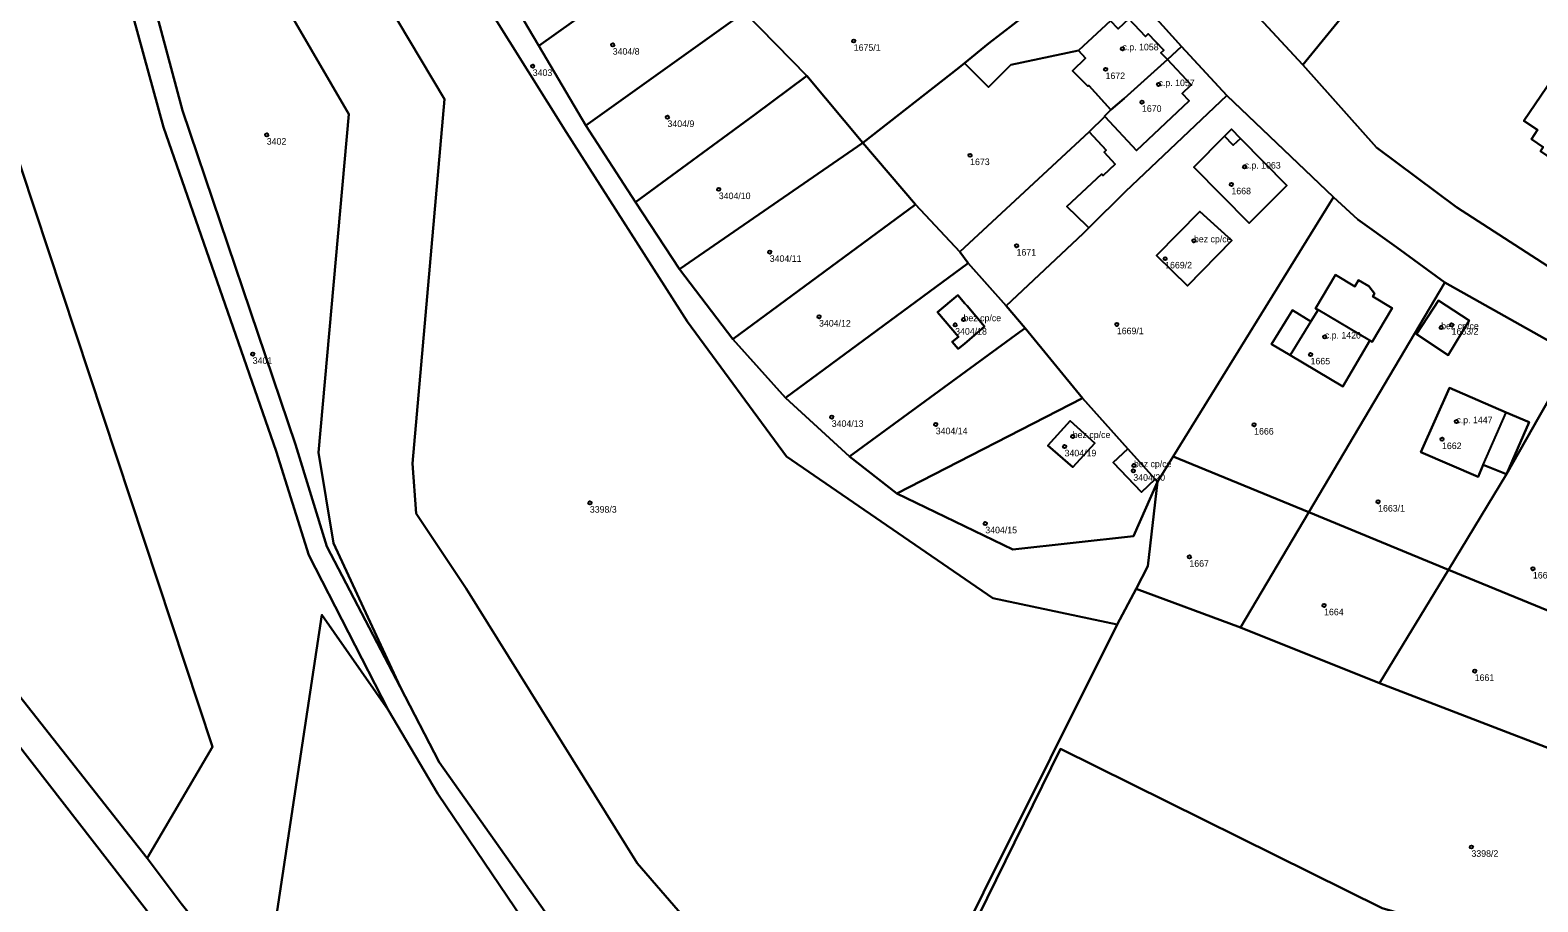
# Model space of a CAD drawing. Extents: x -878211 to -870363, y -1058464 to -1052522.
# Drawn here: x -875408.6 to -875179, y -1055743.2 to -1055610.5 of the extents above; entities that cross this region are included whole.
import ezdxf

# ---------------------------------------------------------------- set-up
doc = ezdxf.new("R2010")
doc.units = 0
for name, color, linetype in [('Definiční body', 7, 'Continuous'), ('Polygon budovy', 7, 'Continuous'), ('Polygon parcely', 7, 'Continuous')]:
    doc.layers.add(name, color=color, linetype=linetype)

msp = doc.modelspace()

# ---------------------------------------------------------------- linework, layer by layer
at = {"layer": 'Definiční body'}
for centre in [(-875319.91, -1055612.78994), (-875283.2, -1055612.18994), (-875242.28, -1055613.35994), (-875332.09, -1055616.01994), (-875244.86, -1055616.49994), (-875236.79, -1055618.80994), (-875239.31, -1055621.47994), (-875311.57, -1055623.78994), (-875372.59, -1055626.47994), (-875265.48, -1055629.58994), (-875223.69, -1055631.35994), (-875225.69, -1055634.02994), (-875303.75, -1055634.76994), (-875258.41, -1055643.35994), (-875231.4, -1055642.58994), (-875295.99, -1055644.31994), (-875235.78, -1055645.31994), (-875288.49, -1055654.16994), (-875266.49, -1055654.59994), (-875267.76, -1055655.39994), (-875243.14, -1055655.32994), (-875211.47, -1055657.22994), (-875193.75, -1055655.80994), (-875192.16, -1055655.39994), (-875374.73, -1055659.83994), (-875213.64, -1055659.92994), (-875286.55, -1055669.43994), (-875270.71, -1055670.55994), (-875222.23, -1055670.60994), (-875191.43, -1055670.11994), (-875249.85, -1055672.37994), (-875193.62, -1055672.81994), (-875251.1, -1055673.92994), (-875240.63, -1055677.63994), (-875240.54, -1055676.80994), (-875323.39, -1055682.49994), (-875203.35, -1055682.32994), (-875263.17, -1055685.63994), (-875232.09, -1055690.72994), (-875179.78, -1055692.51994), (-875211.58, -1055698.10994), (-875188.64, -1055708.10994), (-875189.14, -1055734.87994)]:
    msp.add_circle(centre, 0.25, dxfattribs=at)
at = {"layer": 'Polygon budovy'}
for points in [[(-875247.91, -1055614.8), (-875249.91, -1055616.71), (-875247.54, -1055619.08), (-875247.39, -1055618.95), (-875244.03, -1055622.65), (-875242.04, -1055620.93), (-875235.45, -1055615.01), (-875236.42, -1055613.98), (-875235.96, -1055613.6), (-875238.36, -1055611.09), (-875238.79, -1055611.49), (-875241.3, -1055608.8), (-875242.94, -1055610.35), (-875244.1, -1055609.14), (-875248.99, -1055613.64)], [(-875242.04, -1055620.93), (-875244.03, -1055622.65), (-875245.03, -1055623.63), (-875244.96, -1055623.7), (-875240.14, -1055628.86), (-875232.12, -1055621.31), (-875233.19, -1055620.18), (-875231.83, -1055618.86), (-875235.45, -1055615.01)], [(-875171.01, -1055622), (-875170.09, -1055620.6), (-875172.74, -1055618.78), (-875174.78, -1055617.43), (-875175.69, -1055618.78), (-875176.87, -1055618.02), (-875181.14, -1055624.33), (-875179.07, -1055625.73), (-875180.01, -1055627.12), (-875178.2, -1055628.33), (-875178.63, -1055628.94), (-875174.11, -1055632.03), (-875172.36, -1055629.44), (-875171.09, -1055630.27), (-875168.45, -1055626.38), (-875169.74, -1055625.54), (-875168.46, -1055623.68)], [(-875226.73, -1055626.67), (-875231.41, -1055631.4), (-875223, -1055639.94), (-875217.23, -1055634.18), (-875224.29, -1055627.01), (-875225.43, -1055628.07)], [(-875230.48, -1055638.14), (-875237.11, -1055644.86), (-875232.36, -1055649.44), (-875225.65, -1055642.56)], [(-875270.44, -1055653.46), (-875267.25, -1055657.22), (-875268.23, -1055658), (-875267.31, -1055659.06), (-875266.34, -1055658.28), (-875263.28, -1055655.63), (-875265.95, -1055652.52), (-875266.28, -1055652.13), (-875267.36, -1055650.86)], [(-875197.49, -1055656.8), (-875192.7, -1055660), (-875189.47, -1055654.74), (-875194.15, -1055651.68)], [(-875213.61, -1055654.91), (-875216.72, -1055660), (-875208.7, -1055664.79), (-875204.61, -1055657.78), (-875212.5, -1055653.09)], [(-875187.33, -1055676.7), (-875183.84, -1055668.76), (-875192.5, -1055664.98), (-875196.83, -1055674.77), (-875188.12, -1055678.52)], [(-875249.82, -1055677.08), (-875246.51, -1055673.43), (-875250.27, -1055670), (-875253.67, -1055673.76)], [(-875243.69, -1055676.34), (-875239.4, -1055680.86), (-875237.31, -1055678.87), (-875241.45, -1055674.25)]]:
    msp.add_lwpolyline(points, close=True, dxfattribs=at)
at = {"layer": 'Polygon parcely'}
for points in [[(-875443.98, -1055539.81), (-875461.62, -1055515.36), (-875499.72, -1055536.63), (-875496.69, -1055458.9), (-875514.65, -1055442.42), (-875574.53, -1055507.01), (-875501.22, -1055596.49), (-875390.8, -1055736.59), (-875380.85, -1055719.64), (-875412.08, -1055625.28)], [(-875362.12, -1055775.12), (-875349.22, -1055786.91), (-875314.25, -1055813.55), (-875292.16, -1055822.21), (-875294.8, -1055816.16), (-875311.76, -1055810.06), (-875341.09, -1055784.42), (-875373.2, -1055759.08), (-875385.64, -1055743.48), (-875390.8, -1055736.59), (-875501.22, -1055596.49), (-875574.53, -1055507.01), (-875577.27, -1055509.48), (-875503.78, -1055599.06), (-875389.7, -1055746.06), (-875387.64, -1055748.85), (-875382.59, -1055754.05)], [(-875389.42, -1055607.79), (-875385.4, -1055622.75), (-875368.2, -1055673.6), (-875363.44, -1055689.12), (-875352.29, -1055710.48), (-875362.44, -1055688.65), (-875364.72, -1055674.85), (-875360.08, -1055623.35), (-875379.98, -1055589.11), (-875394.87, -1055571.44)], [(-875308.49, -1055596.74), (-875317.45, -1055585.45), (-875338.8, -1055599.93), (-875331.17, -1055612.92)], [(-875238.71, -1055589.33), (-875230.72, -1055598.65), (-875214.82, -1055615.84), (-875201.43, -1055599.39), (-875209.44, -1055587.3), (-875213.74, -1055590.09), (-875215.54, -1055587.32), (-875216.54, -1055587.67), (-875223.88, -1055593.62), (-875229.83, -1055586.3), (-875231.59, -1055584.13)], [(-875281.84, -1055627.68), (-875267.14, -1055616.21), (-875266.32, -1055615.54), (-875262.68, -1055612.58), (-875259.36, -1055610.04), (-875245.63, -1055599.34), (-875249.96, -1055593.16), (-875252.67, -1055594.96), (-875260.16, -1055600.07), (-875267.98, -1055605.21), (-875278.2, -1055592.08), (-875301.23, -1055605.76), (-875299.84, -1055607.79), (-875290.37, -1055617.49)], [(-875299.84, -1055607.79), (-875301.23, -1055605.76), (-875308.49, -1055596.74), (-875331.17, -1055612.92), (-875324.01, -1055625.05)], [(-875262.69, -1055619.21), (-875259.3, -1055615.8), (-875248.99, -1055613.64), (-875247.91, -1055614.8), (-875249.91, -1055616.71), (-875247.54, -1055619.08), (-875247.39, -1055618.95), (-875244.03, -1055622.65), (-875242.04, -1055620.93), (-875235.45, -1055615.01), (-875233.28, -1055613.03), (-875245.63, -1055599.34), (-875259.36, -1055610.04), (-875262.68, -1055612.58), (-875266.32, -1055615.54)], [(-875298.3, -1055623.41), (-875290.37, -1055617.49), (-875299.84, -1055607.79), (-875324.01, -1055625.05), (-875316.43, -1055636.74)], [(-875244.96, -1055623.7), (-875247.35, -1055626.03), (-875244.75, -1055628.8), (-875245.06, -1055629.1), (-875243.38, -1055630.93), (-875245.24, -1055632.66), (-875245.45, -1055632.44), (-875250.75, -1055637.37), (-875247.7, -1055640.31), (-875247.41, -1055640.63), (-875241.84, -1055635.08), (-875226.41, -1055620.51), (-875233.28, -1055613.03), (-875235.45, -1055615.01), (-875242.04, -1055620.93), (-875244.03, -1055622.65), (-875245.03, -1055623.63)], [(-875267.05, -1055644.26), (-875247.35, -1055626.03), (-875244.96, -1055623.7), (-875245.03, -1055623.63), (-875244.03, -1055622.65), (-875247.39, -1055618.95), (-875247.54, -1055619.08), (-875249.91, -1055616.71), (-875247.91, -1055614.8), (-875248.99, -1055613.64), (-875259.3, -1055615.8), (-875262.69, -1055619.21), (-875266.32, -1055615.54), (-875267.14, -1055616.21), (-875281.84, -1055627.68), (-875273.79, -1055637.06)], [(-875158.27, -1055620.91), (-875169.36, -1055615.11), (-875172.74, -1055618.78), (-875174.78, -1055617.43), (-875175.69, -1055618.78), (-875176.87, -1055618.02), (-875181.14, -1055624.33), (-875179.07, -1055625.73), (-875180.01, -1055627.12), (-875178.2, -1055628.33), (-875178.63, -1055628.94), (-875174.11, -1055632.03), (-875160.62, -1055641.25), (-875158.86, -1055637.86), (-875154.44, -1055627.95), (-875152.39, -1055624.07), (-875152.91, -1055623.79)], [(-875309.75, -1055646.93), (-875281.84, -1055627.68), (-875290.37, -1055617.49), (-875298.3, -1055623.41), (-875316.43, -1055636.74)], [(-875237.31, -1055678.87), (-875236.93, -1055679.29), (-875234.57, -1055675.42), (-875210.14, -1055635.95), (-875226.41, -1055620.51), (-875241.84, -1055635.08), (-875247.41, -1055640.63), (-875248.29, -1055641.51), (-875259.99, -1055652.51), (-875257.08, -1055655.9), (-875248.37, -1055666.55), (-875241.45, -1055674.25)], [(-875265.78, -1055646.03), (-875259.99, -1055652.51), (-875248.29, -1055641.51), (-875247.41, -1055640.63), (-875247.7, -1055640.31), (-875250.75, -1055637.37), (-875245.45, -1055632.44), (-875245.24, -1055632.66), (-875243.38, -1055630.93), (-875245.06, -1055629.1), (-875244.75, -1055628.8), (-875247.35, -1055626.03), (-875267.05, -1055644.26)], [(-875226.73, -1055626.67), (-875225.66, -1055625.59), (-875224.29, -1055627.01), (-875217.23, -1055634.18), (-875223, -1055639.94), (-875231.41, -1055631.4)], [(-875226.73, -1055626.67), (-875231.41, -1055631.4), (-875223, -1055639.94), (-875217.23, -1055634.18), (-875224.29, -1055627.01), (-875225.66, -1055625.59)], [(-875301.64, -1055657.59), (-875273.79, -1055637.06), (-875281.84, -1055627.68), (-875309.75, -1055646.93)], [(-875210.14, -1055635.95), (-875234.57, -1055675.42), (-875213.89, -1055683.93), (-875193.17, -1055648.96), (-875200.57, -1055643.59), (-875206.42, -1055639.34)], [(-875265.78, -1055646.03), (-875267.05, -1055644.26), (-875273.79, -1055637.06), (-875301.64, -1055657.59), (-875293.59, -1055666.52)], [(-875237.11, -1055644.86), (-875230.48, -1055638.14), (-875225.65, -1055642.56), (-875232.36, -1055649.44)], [(-875237.11, -1055644.86), (-875232.36, -1055649.44), (-875225.65, -1055642.56), (-875230.48, -1055638.14)], [(-875283.87, -1055675.45), (-875257.96, -1055656.53), (-875257.08, -1055655.9), (-875259.99, -1055652.51), (-875265.78, -1055646.03), (-875293.59, -1055666.52)], [(-875209.85, -1055647.78), (-875206.88, -1055649.54), (-875206.33, -1055648.58), (-875204.76, -1055649.52), (-875203.9, -1055650.64), (-875204.18, -1055651.1), (-875201.21, -1055652.85), (-875204.24, -1055658), (-875204.61, -1055657.78), (-875208.7, -1055664.79), (-875216.72, -1055660), (-875219.58, -1055658.36), (-875216.41, -1055653.18), (-875213.61, -1055654.91), (-875212.5, -1055653.09), (-875212.89, -1055652.92)], [(-875209.85, -1055647.78), (-875212.89, -1055652.92), (-875212.5, -1055653.09), (-875213.61, -1055654.91), (-875216.41, -1055653.18), (-875219.58, -1055658.36), (-875216.72, -1055660), (-875208.7, -1055664.79), (-875204.61, -1055657.78), (-875204.24, -1055658), (-875201.21, -1055652.85), (-875204.18, -1055651.1), (-875203.9, -1055650.64), (-875204.76, -1055649.52), (-875206.33, -1055648.58), (-875206.88, -1055649.54)], [(-875183.8, -1055678.13), (-875178.87, -1055669.44), (-875173.49, -1055660), (-875193.17, -1055648.96), (-875213.89, -1055683.93), (-875192.63, -1055692.67)], [(-875266.28, -1055652.13), (-875267.36, -1055650.86), (-875270.44, -1055653.46), (-875267.25, -1055657.22), (-875268.23, -1055658), (-875267.31, -1055659.06), (-875266.34, -1055658.28), (-875263.28, -1055655.63), (-875265.95, -1055652.52)], [(-875266.28, -1055652.13), (-875265.95, -1055652.52), (-875263.28, -1055655.63), (-875266.34, -1055658.28), (-875267.31, -1055659.06), (-875268.23, -1055658), (-875267.25, -1055657.22), (-875270.44, -1055653.46), (-875267.36, -1055650.86)], [(-875192.7, -1055660), (-875197.49, -1055656.8), (-875194.15, -1055651.68), (-875189.47, -1055654.74)], [(-875192.7, -1055660), (-875189.47, -1055654.74), (-875194.15, -1055651.68), (-875197.49, -1055656.8)], [(-875248.37, -1055666.55), (-875257.08, -1055655.9), (-875257.96, -1055656.53), (-875283.87, -1055675.45), (-875276.62, -1055681.08)], [(-875173.49, -1055660), (-875178.87, -1055669.44), (-875183.8, -1055678.13), (-875192.63, -1055692.67), (-875167.27, -1055703.1), (-875153.38, -1055669.51)], [(-875183.8, -1055678.13), (-875187.33, -1055676.7), (-875188.12, -1055678.52), (-875196.83, -1055674.77), (-875192.5, -1055664.98), (-875183.84, -1055668.76), (-875180.35, -1055670.22)], [(-875183.8, -1055678.13), (-875180.35, -1055670.22), (-875183.84, -1055668.76), (-875192.5, -1055664.98), (-875196.83, -1055674.77), (-875188.12, -1055678.52), (-875187.33, -1055676.7)], [(-875239.4, -1055680.86), (-875243.69, -1055676.34), (-875241.45, -1055674.25), (-875248.37, -1055666.55), (-875276.62, -1055681.08), (-875258.99, -1055689.59), (-875240.61, -1055687.55), (-875236.93, -1055679.29), (-875237.31, -1055678.87)], [(-875253.67, -1055673.76), (-875250.27, -1055670), (-875246.51, -1055673.43), (-875249.82, -1055677.08)], [(-875253.67, -1055673.76), (-875249.82, -1055677.08), (-875246.51, -1055673.43), (-875250.27, -1055670)], [(-875237.31, -1055678.87), (-875241.45, -1055674.25), (-875243.69, -1055676.34), (-875239.4, -1055680.86)], [(-875234.57, -1055675.42), (-875236.93, -1055679.29), (-875238.43, -1055692.13), (-875240.18, -1055695.58), (-875224.29, -1055701.48), (-875213.89, -1055683.93)], [(-875224.29, -1055701.48), (-875203.12, -1055709.95), (-875192.63, -1055692.67), (-875213.89, -1055683.93)], [(-875203.12, -1055709.95), (-875174.63, -1055720.92), (-875167.27, -1055703.1), (-875192.63, -1055692.67)], [(-875121.43, -1055739.36), (-875130.2, -1055736.3), (-875131.21, -1055735.95), (-875154.09, -1055728.63), (-875174.63, -1055720.92), (-875203.12, -1055709.95), (-875224.29, -1055701.48), (-875240.18, -1055695.58), (-875243.1, -1055700.99), (-875273.58, -1055762.17), (-875272.31, -1055762.21), (-875267.1, -1055751.22), (-875251.72, -1055719.96), (-875202.73, -1055744.2), (-875198.37, -1055745.46), (-875196.14, -1055746.77), (-875194.25, -1055747.89), (-875145.37, -1055764.86), (-875127.49, -1055771.2), (-875121.59, -1055773.22), (-875112.04, -1055743.84)], [(-875328.92, -1055752.82), (-875346.56, -1055726.78), (-875354.08, -1055714.01), (-875364.18, -1055699.53), (-875373.2, -1055759.08), (-875341.09, -1055784.42), (-875311.76, -1055810.06), (-875294.8, -1055816.16), (-875299.92, -1055804.45), (-875318.66, -1055765.72)], [(-875245.95, -1055773.11), (-875221.44, -1055796.34), (-875196.14, -1055746.77), (-875198.37, -1055745.46), (-875202.73, -1055744.2), (-875251.72, -1055719.96), (-875267.1, -1055751.22), (-875272.31, -1055762.21), (-875265.63, -1055762.21), (-875253.43, -1055767.53)]]:
    msp.add_lwpolyline(points, close=True, dxfattribs=at)
for points in [[(-875412.08, -1055625.28), (-875380.85, -1055719.64), (-875390.8, -1055736.59), (-875385.64, -1055743.48), (-875373.2, -1055759.08), (-875364.18, -1055699.53), (-875354.08, -1055714.01), (-875366.16, -1055690.46), (-875371.17, -1055674.6), (-875388.3, -1055625.31), (-875394.45, -1055602.86), (-875397.36, -1055582.61), (-875399.85, -1055572.9), (-875412.41, -1055551.27)], [(-875379.98, -1055589.11), (-875360.08, -1055623.35), (-875364.72, -1055674.85), (-875362.44, -1055688.65), (-875352.29, -1055710.48), (-875346.32, -1055721.98), (-875326.21, -1055750.45), (-875312.31, -1055765.64), (-875302.14, -1055768.01), (-875296.84, -1055768.84), (-875282.75, -1055770.62), (-875282.84, -1055761.9), (-875303.39, -1055752.11), (-875316.2, -1055737.36), (-875342.23, -1055695.51), (-875349.83, -1055684.12), (-875350.39, -1055676.52), (-875345.53, -1055621.06), (-875354.46, -1055606.09)], [(-875354.46, -1055606.09), (-875345.53, -1055621.06), (-875350.39, -1055676.52), (-875349.83, -1055684.12), (-875342.23, -1055695.51), (-875316.2, -1055737.36), (-875303.39, -1055752.11), (-875282.84, -1055761.9), (-875273.58, -1055762.17), (-875243.1, -1055700.99), (-875262, -1055697.01), (-875293.44, -1055675.45), (-875308.52, -1055654.95), (-875326.93, -1055626.11), (-875350.09, -1055589.14)], [(-875350.09, -1055589.14), (-875326.93, -1055626.11), (-875308.52, -1055654.95), (-875293.44, -1055675.45), (-875262, -1055697.01), (-875243.1, -1055700.99), (-875240.18, -1055695.58), (-875238.43, -1055692.13), (-875236.93, -1055679.29), (-875240.61, -1055687.55), (-875258.99, -1055689.59), (-875276.62, -1055681.08), (-875283.87, -1055675.45), (-875293.59, -1055666.52), (-875301.64, -1055657.59), (-875309.75, -1055646.93), (-875316.43, -1055636.74), (-875324.01, -1055625.05), (-875331.17, -1055612.92), (-875338.8, -1055599.93)], [(-875512.85, -1055813.07), (-875389.7, -1055746.06), (-875503.78, -1055599.06)], [(-875245.63, -1055599.34), (-875233.28, -1055613.03), (-875226.41, -1055620.51), (-875210.14, -1055635.95), (-875206.42, -1055639.34), (-875200.57, -1055643.59), (-875193.17, -1055648.96), (-875173.49, -1055660)], [(-875171.08, -1055650.6), (-875191.44, -1055637.49), (-875203.59, -1055628.38), (-875214.82, -1055615.84), (-875230.72, -1055598.65)], [(-875201.43, -1055599.39), (-875214.82, -1055615.84), (-875203.59, -1055628.38), (-875191.44, -1055637.49), (-875171.08, -1055650.6), (-875166.48, -1055652.5), (-875160.62, -1055641.25), (-875174.11, -1055632.03), (-875178.63, -1055628.94), (-875178.2, -1055628.33), (-875180.01, -1055627.12), (-875179.07, -1055625.73), (-875181.14, -1055624.33), (-875176.87, -1055618.02), (-875175.69, -1055618.78), (-875174.78, -1055617.43), (-875172.74, -1055618.78), (-875169.36, -1055615.11), (-875158.27, -1055620.91), (-875152.91, -1055623.79), (-875152.39, -1055624.07), (-875142.62, -1055605.55)], [(-875394.45, -1055602.86), (-875388.3, -1055625.31), (-875371.17, -1055674.6), (-875366.16, -1055690.46), (-875354.08, -1055714.01), (-875346.56, -1055726.78), (-875328.92, -1055752.82), (-875318.66, -1055765.72), (-875306.53, -1055772.17), (-875297.6, -1055773.12), (-875297.99, -1055769.65), (-875302.29, -1055768.95), (-875302.14, -1055768.01), (-875312.31, -1055765.64), (-875326.21, -1055750.45), (-875346.32, -1055721.98), (-875352.29, -1055710.48), (-875363.44, -1055689.12), (-875368.2, -1055673.6), (-875385.4, -1055622.75), (-875389.42, -1055607.79)]]:
    msp.add_lwpolyline(points, dxfattribs=at)

# ---------------------------------------------------------------- texts
at = {"layer": 'Definiční body'}
for s, p in [('3404/8', (-875319.91, -1055614.279)), ('1675/1', (-875283.2, -1055613.679)), ('c.p. 1058', (-875242.28, -1055613.61)), ('3403', (-875332.09, -1055617.509)), ('1672', (-875244.86, -1055617.989)), ('c.p. 1057', (-875236.79, -1055619.06)), ('1670', (-875239.31, -1055622.969)), ('3404/9', (-875311.57, -1055625.279)), ('3402', (-875372.59, -1055627.969)), ('1673', (-875265.48, -1055631.079)), ('c.p. 1063', (-875223.69, -1055631.61)), ('3404/10', (-875303.75, -1055636.259)), ('1668', (-875225.69, -1055635.519)), ('bez cp/ce', (-875231.4, -1055642.84)), ('3404/11', (-875295.99, -1055645.809)), ('1671', (-875258.41, -1055644.849)), ('1669/2', (-875235.78, -1055646.809)), ('3404/12', (-875288.49, -1055655.659)), ('bez cp/ce', (-875266.49, -1055654.85)), ('3404/18', (-875267.76, -1055656.889)), ('1669/1', (-875243.14, -1055656.819)), ('c.p. 1420', (-875211.47, -1055657.48)), ('bez cp/ce', (-875193.75, -1055656.06)), ('1663/2', (-875192.16, -1055656.889)), ('3401', (-875374.73, -1055661.329)), ('1665', (-875213.64, -1055661.419)), ('3404/13', (-875286.55, -1055670.929)), ('c.p. 1447', (-875191.43, -1055670.37)), ('3404/14', (-875270.71, -1055672.049)), ('bez cp/ce', (-875249.85, -1055672.629)), ('1666', (-875222.23, -1055672.099)), ('3404/19', (-875251.1, -1055675.419)), ('1662', (-875193.62, -1055674.309)), ('bez cp/ce', (-875240.54, -1055677.06)), ('3404/20', (-875240.63, -1055679.129)), ('3398/3', (-875323.39, -1055683.989)), ('1663/1', (-875203.35, -1055683.819)), ('3404/15', (-875263.17, -1055687.129)), ('1667', (-875232.09, -1055692.219)), ('1660', (-875179.78, -1055694.009)), ('1664', (-875211.58, -1055699.599)), ('1661', (-875188.64, -1055709.599)), ('3398/2', (-875189.14, -1055736.369))]:
    msp.add_text(s, height=0.999996, dxfattribs=at).set_placement(p)

doc.saveas('drawing.dxf')
